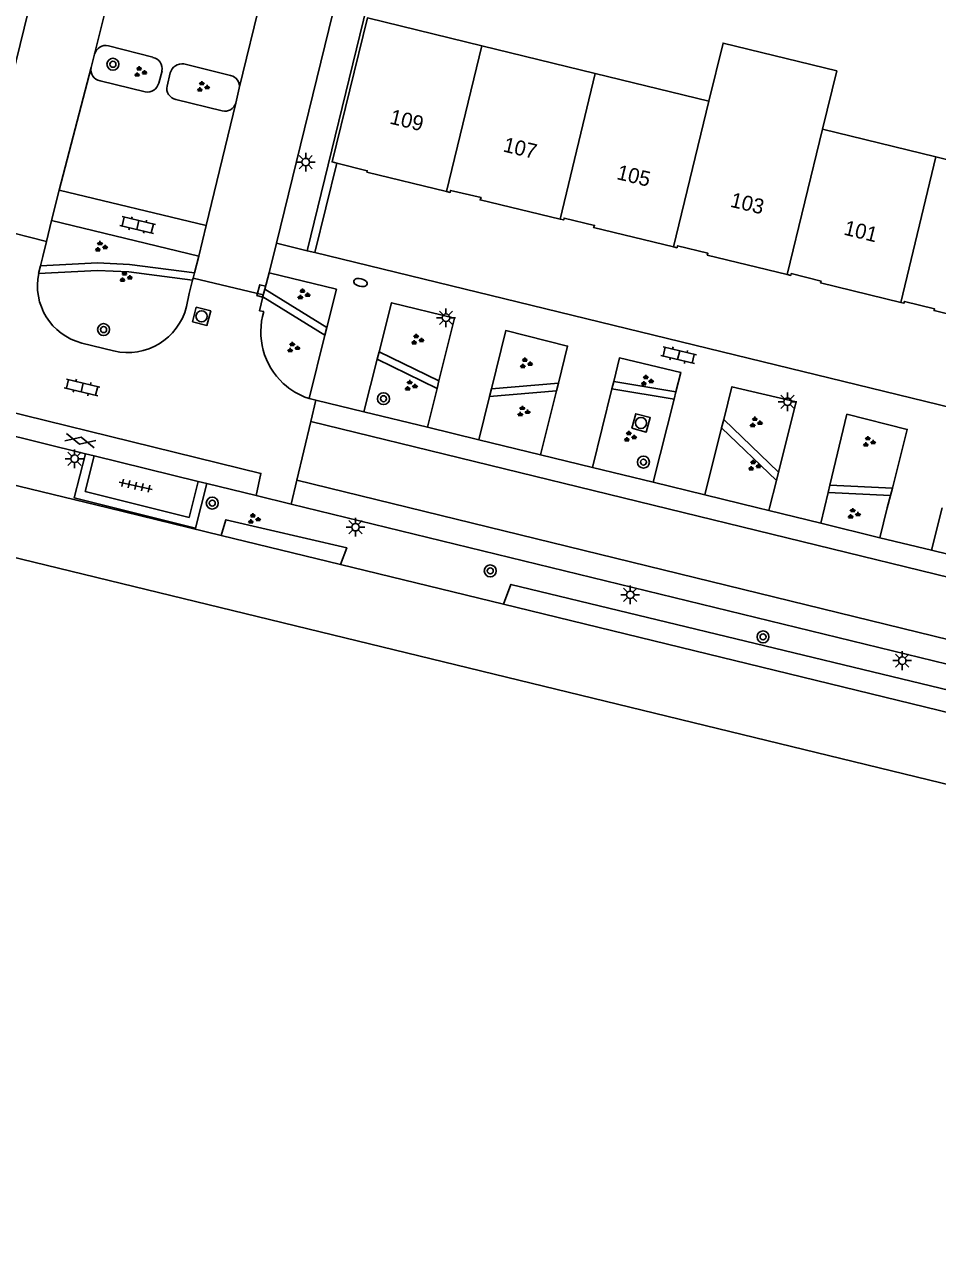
# Model space of a CAD drawing. Extents: x 125000 to 129004, y 397500 to 399008.
# Drawn here: x 127813.1 to 127874, y 397951 to 398032.3 of the extents above; entities that cross this region are included whole.
import ezdxf

# ---------------------------------------------------------------- set-up
doc = ezdxf.new("R2010")
doc.units = 0
for name, color, linetype in [('gg-afsc-hekwerk', 7, 'Continuous'), ('gg-afsc-muur', 7, 'Continuous'), ('gg-anno-huisnummerreeks BGT', 7, 'Continuous'), ('gg-bbg-gedigitaliseerde bebouwing', 7, 'Continuous'), ('gg-bbg-hoofdgebouw', 7, 'Continuous'), ('gg-bbg-tussenscheiding', 7, 'Continuous'), ('gg-knt-verharding', 7, 'Continuous'), ('gg-knt-verharding nz', 7, 'Continuous'), ('gg-kntw-bovenkant insteek waterloop', 7, 'Continuous'), ('gt-grn-groengrens', 7, 'Continuous'), ('gt-grn-weggrens', 7, 'Continuous'), ('gt-symb-boom', 7, 'Continuous'), ('gt-symb-brandkraan', 7, 'Continuous'), ('gt-symb-gesloten verharding', 7, 'Continuous'), ('gt-symb-groenvak', 7, 'Continuous'), ('gt-symb-klinker verharding', 7, 'Continuous'), ('gt-symb-kolk', 7, 'Continuous'), ('gt-symb-lichtmast', 7, 'Continuous'), ('gt-symb-rioolschacht', 7, 'Continuous'), ('gt-symb-tegel verharding', 7, 'Continuous')]:
    doc.layers.add(name, color=color, linetype=linetype)

# ---------------------------------------------------------------- blocks, each defined once
blk = doc.blocks.new('gt0-GRVAK')
at = {"layer": 'gt-symb-groenvak'}
for p, q in [((-0.11, 0.189), (-0.228, 0.24)), ((-0.182, 0.153), (0.088, 0.153)), ((-0.091, 0.211), (-0.156, 0.322)), ((-0.047, 0.214), (-0.047, 0.393)), ((-0.004, 0.211), (0.061, 0.322)), ((0.015, 0.189), (0.133, 0.24)), ((0.262, -0.052), (0.197, 0.059)), ((0.305, -0.049), (0.305, 0.13)), ((0.349, -0.052), (0.414, 0.059)), ((-0.245, -0.228), (-0.363, -0.177)), ((-0.318, -0.264), (-0.047, -0.264)), ((-0.226, -0.206), (-0.291, -0.095)), ((-0.183, -0.203), (-0.183, -0.024)), ((-0.139, -0.206), (-0.074, -0.095)), ((-0.12, -0.228), (-0.002, -0.177)), ((0.243, -0.074), (0.125, -0.023)), ((0.17, -0.11), (0.441, -0.11)), ((0.368, -0.074), (0.486, -0.023))]:
    blk.add_line(p, q, dxfattribs=at)
blk = doc.blocks.new('gt0-LMAST')
at = {"layer": 'gt-symb-lichtmast'}
for p, q in [((-0.182, 0.173), (-0.447, 0.438)), ((-0.005, 0.246), (-0.005, 0.621)), ((0.172, 0.173), (0.437, 0.438)), ((-0.255, -0.004), (-0.63, -0.004)), ((-0.182, -0.181), (-0.447, -0.446)), ((-0.005, -0.254), (-0.005, -0.629)), ((0.437, -0.446), (0.172, -0.181)), ((0.245, -0.004), (0.62, -0.004))]:
    blk.add_line(p, q, dxfattribs=at)
blk.add_circle((-0.005, -0.004), 0.25, dxfattribs=at)
blk = doc.blocks.new('gt0-KL1')
at = {"layer": 'gt-symb-klinker verharding'}
for p, q in [((-1.15, 0.3), (1.15, 0.3)), ((-1, -0.3), (-1, 0.3)), ((-0.5, 0.3), (-0.5, 0.45)), ((0, -0.3), (0, 0.3)), ((0.5, 0.3), (0.5, 0.45)), ((1, -0.3), (1, 0.3)), ((-1.15, -0.3), (1.15, -0.3)), ((-0.5, -0.45), (-0.5, -0.3)), ((0.5, -0.45), (0.5, -0.3))]:
    blk.add_line(p, q, dxfattribs=at)
blk = doc.blocks.new('gt0-BR')
at = {"layer": 'gt-symb-brandkraan'}
for centre, radius, start, end in [((-0.244, 0), 0.206, 107.56694, 252.43307), ((0.599, -2.664), 3, 106.89205, 107.56694), ((0, -0.691), 0.938, 73.10799, 106.89205), ((-0.599, -2.664), 3, 72.43309, 73.10799), ((0.244, 0), 0.206, 287.56695, 72.43309), ((0.599, 2.664), 3, 252.43307, 253.10797), ((0, 0.691), 0.938, 253.10797, 286.89206), ((-0.599, 2.664), 3, 286.89206, 287.56695)]:
    blk.add_arc(centre, radius, start, end, dxfattribs=at)
blk = doc.blocks.new('gt0-BOOM')
at = {"layer": 'gt-symb-boom'}
for radius in [0.4, 0.2]:
    blk.add_circle((0, 0), radius, dxfattribs=at)
blk = doc.blocks.new('gt0-KOLK')
at = {"layer": 'gt-symb-kolk'}
blk.add_lwpolyline([(0, 0), (0.375, 0), (0.375, 0.4), (-0.375, 0.4), (-0.375, 0), (0, 0)], dxfattribs=at)
blk = doc.blocks.new('gt0-RS')
at = {"layer": 'gt-symb-rioolschacht'}
blk.add_lwpolyline([(-0.5, -0.5), (0.5, -0.5), (0.5, 0.5), (-0.5, 0.5)], close=True, dxfattribs=at)
blk.add_circle((0, 0), 0.375, dxfattribs=at)
blk = doc.blocks.new('gt0-GESVH1')
at = {"layer": 'gt-symb-gesloten verharding'}
for p, q in [((-0.992, -0.261), (0.008, 0.239)), ((0.008, -0.261), (-0.992, 0.239)), ((0.008, 0.239), (1.008, -0.261)), ((1.008, 0.239), (0.008, -0.261))]:
    blk.add_line(p, q, dxfattribs=at)
blk = doc.blocks.new('gt0-TEG1')
at = {"layer": 'gt-symb-tegel verharding'}
for p, q in [((-1.125, 0), (1.125, 0)), ((-0.9, -0.25), (-0.9, 0.25)), ((-0.45, -0.25), (-0.45, 0.25)), ((0, -0.25), (0, 0.25)), ((0.45, -0.25), (0.45, 0.25)), ((0.9, -0.25), (0.9, 0.25))]:
    blk.add_line(p, q, dxfattribs=at)

msp = doc.modelspace()

# ---------------------------------------------------------------- linework, layer by layer
at = {"layer": 'gg-afsc-hekwerk'}
msp.add_line((127798.811, 398000), (128000, 397950.989), dxfattribs=at)
at = {"layer": 'gg-afsc-muur'}
for p, q in [((127832.444, 398017.052), (127833.903, 398023.034)), ((127831.919, 398017.18), (127832.444, 398017.052))]:
    msp.add_line(p, q, dxfattribs=at)
msp.add_lwpolyline([(127840.746, 398052.723), (127840.601, 398052.761), (127831.919, 398017.18)], dxfattribs=at)
at = {"layer": 'gg-bbg-gedigitaliseerde bebouwing'}
msp.add_lwpolyline([(127866.316, 398025.301), (127867.269, 398029.186), (127859.684, 398031.046), (127858.73, 398027.157)], dxfattribs=at)
at = {"layer": 'gg-bbg-hoofdgebouw'}
for p, q in [((127843.587, 398030.861), (127836.037, 398032.708)), ((127851.153, 398029.01), (127843.587, 398030.861)), ((127858.73, 398027.157), (127851.153, 398029.01)), ((127873.893, 398023.448), (127866.316, 398025.301)), ((127881.47, 398021.595), (127873.893, 398023.448))]:
    msp.add_line(p, q, dxfattribs=at)
for points in [[(127836.037, 398032.708), (127835.951, 398032.729), (127833.591, 398023.114), (127833.903, 398023.034)], [(127833.903, 398023.034), (127835.94, 398022.515), (127835.914, 398022.435), (127841.237, 398021.135)], [(127841.237, 398021.135), (127841.473, 398021.077), (127841.504, 398021.203), (127843.531, 398020.724), (127843.471, 398020.569), (127848.804, 398019.289)], [(127848.804, 398019.289), (127849.047, 398019.231), (127849.077, 398019.357), (127851.105, 398018.868), (127851.047, 398018.729), (127856.381, 398017.437)], [(127856.381, 398017.437), (127856.618, 398017.38), (127856.649, 398017.506), (127858.677, 398017.012), (127858.625, 398016.886), (127863.968, 398015.586)], [(127863.968, 398015.586), (127864.201, 398015.529), (127864.232, 398015.655), (127866.23, 398015.155), (127866.193, 398015.024), (127871.542, 398013.72)], [(127871.542, 398013.72), (127871.754, 398013.668), (127871.785, 398013.794), (127873.807, 398013.294), (127873.77, 398013.179), (127879.099, 398011.878)]]:
    msp.add_lwpolyline(points, dxfattribs=at)
at = {"layer": 'gg-bbg-tussenscheiding'}
for p, q in [((127843.587, 398030.861), (127841.237, 398021.135)), ((127851.153, 398029.01), (127848.804, 398019.289)), ((127858.73, 398027.157), (127856.381, 398017.437)), ((127866.316, 398025.301), (127863.968, 398015.586)), ((127873.893, 398023.448), (127871.542, 398013.72))]:
    msp.add_line(p, q, dxfattribs=at)
at = {"layer": 'gg-knt-verharding'}
for p, q in [((127810.673, 398022.434), (127833.652, 398116.088)), ((127852.822, 398111.477), (127829.871, 398017.687)), ((127821.629, 398030.096), (127818.668, 398030.867)), ((127817.743, 398030.312), (127817.517, 398029.409)), ((127822.019, 398028.371), (127822.238, 398029.191)), ((127826.817, 398028.891), (127823.705, 398029.653)), ((127818.105, 398028.528), (127821.119, 398027.791)), ((127822.786, 398029.06), (127822.573, 398028.18)), ((127827.156, 398027.039), (127827.389, 398028.026)), ((127823.161, 398027.288), (127826.258, 398026.523)), ((127815.385, 398021.229), (127814.872, 398019.2)), ((127825.176, 398018.869), (127815.385, 398021.229)), ((127809.808, 398018.983), (127814.518, 398017.792)), ((127814.872, 398019.2), (127814.518, 398017.792)), ((127814.872, 398019.2), (127824.7, 398016.813)), ((127824.7, 398016.813), (127825.176, 398018.869)), ((127814.518, 398017.792), (127814.279, 398016.789)), ((127829.871, 398017.687), (127829.388, 398015.712)), ((127895.546, 398001.658), (127832.444, 398017.052)), ((127814.006, 398015.663), (127814.127, 398016.169)), ((127814.127, 398016.169), (127814.279, 398016.789)), ((127824.406, 398015.704), (127824.7, 398016.813)), ((127824.279, 398015.216), (127824.311, 398015.347)), ((127824.311, 398015.347), (127824.406, 398015.704)), ((127824.311, 398015.347), (127828.995, 398014.221)), ((127829.388, 398015.712), (127829.095, 398014.613)), ((127824.057, 398014.321), (127824.279, 398015.216)), ((127829.095, 398014.613), (127828.995, 398014.221)), ((127823.873, 398013.445), (127824.057, 398014.321)), ((127828.965, 398014.106), (127828.756, 398013.174)), ((127828.995, 398014.221), (127828.965, 398014.106)), ((127828.756, 398013.174), (127829.038, 398013.111)), ((127833.115, 398011.535), (127833.243, 398012.045)), ((127832.057, 398007.307), (127833.115, 398011.535)), ((127819.01, 398010.484), (127816.884, 398011.008)), ((127836.731, 398010.42), (127836.605, 398009.924)), ((127836.605, 398009.924), (127835.719, 398006.427)), ((127839.956, 398005.391), (127840.596, 398007.983)), ((127840.596, 398007.983), (127840.718, 398008.479)), ((127848.567, 398007.827), (127848.695, 398008.339)), ((127852.384, 398008.442), (127852.265, 398007.954)), ((127832.002, 398007.321), (127832.057, 398007.307)), ((127832.057, 398007.307), (127832.516, 398007.19)), ((127832.516, 398007.19), (127832.177, 398005.778)), ((127832.516, 398007.19), (127835.719, 398006.427)), ((127844.099, 398007.441), (127843.388, 398004.552)), ((127844.225, 398007.953), (127844.099, 398007.441)), ((127847.503, 398003.546), (127848.567, 398007.827)), ((127852.265, 398007.954), (127850.98, 398002.696)), ((127855.009, 398001.711), (127856.418, 398007.264)), ((127856.418, 398007.264), (127856.542, 398007.75)), ((127804.056, 398006.831), (127817.126, 398003.62)), ((127835.719, 398006.427), (127839.956, 398005.391)), ((127832.177, 398005.778), (127831.234, 398001.854)), ((127859.732, 398005.897), (127859.592, 398005.339)), ((127839.956, 398005.391), (127843.388, 398004.552)), ((127859.592, 398005.339), (127858.473, 398000.864)), ((127843.388, 398004.552), (127847.503, 398003.546)), ((127817.126, 398003.62), (127817.709, 398003.477)), ((127817.709, 398003.477), (127824.648, 398001.773)), ((127847.503, 398003.546), (127850.98, 398002.696)), ((127850.98, 398002.696), (127855.009, 398001.711)), ((127863.248, 398001.838), (127863.388, 398002.396)), ((127824.648, 398001.773), (127825.231, 398001.63)), ((127825.231, 398001.63), (127828.519, 398000.822)), ((127831.234, 398001.854), (127830.85, 398000.253)), ((127855.009, 398001.711), (127858.473, 398000.864)), ((127862.79, 398000), (127863.248, 398001.838)), ((127866.82, 398001.52), (127866.702, 398001.026)), ((127828.519, 398000.822), (127830.85, 398000.253)), ((127858.473, 398000.864), (127862.005, 398000)), ((127866.702, 398001.026), (127866.458, 398000)), ((127870.648, 398000), (127870.858, 398000.826)), ((127870.858, 398000.826), (127870.984, 398001.32)), ((127862.005, 398000), (127862.744, 397999.816)), ((127862.744, 397999.816), (127862.79, 398000)), ((127866.458, 398000), (127866.213, 397998.971)), ((127870.142, 397998.01), (127870.648, 398000)), ((127874.315, 398000), (127873.59, 397997.167)), ((127862.744, 397999.816), (127866.213, 397998.971)), ((127866.213, 397998.971), (127870.142, 397998.01)), ((127870.142, 397998.01), (127873.59, 397997.167)), ((127873.59, 397997.167), (127877.783, 397996.142))]:
    msp.add_line(p, q, dxfattribs=at)
for points in [[(127833.243, 398012.045), (127833.883, 398014.603), (127829.388, 398015.712)], [(127840.718, 398008.479), (127841.752, 398012.667), (127837.561, 398013.699), (127836.731, 398010.42)], [(127848.695, 398008.339), (127849.309, 398010.808), (127845.182, 398011.844), (127844.225, 398007.953)], [(127856.542, 398007.75), (127856.872, 398009.049), (127852.768, 398010.015), (127852.384, 398008.442)], [(127828.519, 398000.822), (127828.835, 398002.301), (127804.415, 398008.31), (127804.056, 398006.831)], [(127863.388, 398002.396), (127864.556, 398007.081), (127860.28, 398008.092), (127859.732, 398005.897)], [(127870.984, 398001.32), (127871.983, 398005.244), (127867.947, 398006.251), (127866.82, 398001.52)], [(127824.648, 398001.773), (127824.045, 397999.367), (127817.114, 398001.103), (127817.709, 398003.477)], [(127830.85, 398000.253), (127897.438, 397984.006), (128000, 397958.931)]]:
    msp.add_lwpolyline(points, dxfattribs=at)
for centre, radius, start, end in [((127818.49, 398030.115), 0.773, 76.70172, 165.2258), ((127821.45, 398029.318), 0.798, 350.84291, 77.03254), ((127818.223, 398029.244), 0.725, 166.8349, 260.60525), ((127823.572, 398028.85), 0.814, 80.5942, 165.0714), ((127821.269, 398028.547), 0.77, 258.78712, 346.81194), ((127826.664, 398028.168), 0.739, 348.9145, 78.03657), ((127823.3, 398028.019), 0.744, 167.52013, 259.26504), ((127826.441, 398027.243), 0.743, 255.71237, 344.05186), ((127817.898, 398014.852), 3.975, 168.22533, 255.22835), ((127819.939, 398014.432), 4.056, 256.75903, 345.91406), ((127833.506, 398011.745), 4.673, 162.99856, 227.20611), ((127833.508, 398011.748), 4.676, 227.21616, 251.21016)]:
    msp.add_arc(centre, radius, start, end, dxfattribs=at)
at = {"layer": 'gg-knt-verharding nz'}
for p, q in [((127824.539, 398058.167), (127817.743, 398030.312)), ((127827.389, 398028.026), (127830.683, 398041.556)), ((127817.517, 398029.409), (127815.385, 398021.229)), ((127825.176, 398018.869), (127827.156, 398027.039)), ((127832.177, 398005.778), (127987.219, 397967.788)), ((127986.252, 397963.859), (127831.234, 398001.854))]:
    msp.add_line(p, q, dxfattribs=at)
at = {"layer": 'gg-kntw-bovenkant insteek waterloop'}
for p, q in [((127818.648, 398000), (127803.221, 398003.763)), ((127826.177, 397998.163), (127818.648, 398000)), ((127834.147, 397996.219), (127826.177, 397998.163)), ((127845.026, 397993.565), (127834.147, 397996.219)), ((127887.525, 397983.198), (127845.026, 397993.565))]:
    msp.add_line(p, q, dxfattribs=at)
at = {"layer": 'gt-grn-groengrens'}
for p, q in [((127829.095, 398014.613), (127833.243, 398012.045)), ((127828.965, 398014.106), (127833.115, 398011.535)), ((127836.731, 398010.42), (127840.718, 398008.479)), ((127836.605, 398009.924), (127840.596, 398007.983)), ((127844.225, 398007.953), (127848.695, 398008.339)), ((127852.384, 398008.442), (127856.542, 398007.75)), ((127844.099, 398007.441), (127848.567, 398007.827)), ((127852.265, 398007.954), (127856.418, 398007.264)), ((127859.732, 398005.897), (127863.388, 398002.396)), ((127859.592, 398005.339), (127863.248, 398001.838)), ((127866.82, 398001.52), (127870.984, 398001.32)), ((127866.702, 398001.026), (127870.858, 398000.826))]:
    msp.add_line(p, q, dxfattribs=at)
for points in [[(127814.127, 398016.169), (127817.926, 398016.363), (127820.068, 398016.264), (127824.406, 398015.704)], [(127814.006, 398015.663), (127817.928, 398015.863), (127820.024, 398015.766), (127824.279, 398015.216)], [(127825.231, 398001.63), (127824.481, 397998.639), (127816.386, 398000.667), (127817.126, 398003.62)], [(127834.147, 397996.219), (127834.573, 397997.338), (127826.5, 397999.212), (127826.177, 397998.163)], [(127887.525, 397983.198), (127887.913, 397984.651), (127845.529, 397994.887), (127845.026, 397993.565)]]:
    msp.add_lwpolyline(points, dxfattribs=at)
at = {"layer": 'gt-grn-weggrens'}
msp.add_line((127829.871, 398017.687), (127831.919, 398017.18), dxfattribs=at)

# ---------------------------------------------------------------- block references
at = {"layer": 'gt-symb-boom'}
for p in [(127818.965, 398029.632), (127818.339, 398011.907), (127837.023, 398007.296), (127854.372, 398003.057), (127825.594, 398000.319), (127844.151, 397995.794), (127862.351, 397991.385)]:
    msp.add_blockref('gt0-BOOM', p, dxfattribs=at)
at = {"layer": 'gt-symb-brandkraan', "rotation": 166.46414363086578}
msp.add_blockref('gt0-BR', (127835.483, 398015.05), dxfattribs=at)
at = {"layer": 'gt-symb-gesloten verharding', "rotation": -13.59156044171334}
msp.add_blockref('gt0-GESVH1', (127816.781, 398004.502), dxfattribs=at)
at = {"layer": 'gt-symb-groenvak'}
for p in [(127820.762, 398029.114), (127824.947, 398028.12), (127818.146, 398017.435), (127819.78, 398015.42), (127831.655, 398014.262), (127839.251, 398011.234), (127830.982, 398010.705), (127846.51, 398009.647), (127854.586, 398008.493), (127838.817, 398008.151), (127846.336, 398006.434), (127861.845, 398005.705), (127853.447, 398004.752), (127869.393, 398004.407), (127861.748, 398002.815), (127868.384, 397999.6), (127828.349, 397999.261)]:
    msp.add_blockref('gt0-GRVAK', p, dxfattribs=at)
at = {"layer": 'gt-symb-klinker verharding'}
for p, rotation in [((127820.62, 398018.895), -13.411071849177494), ((127856.724, 398010.201), -13.64723833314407), ((127816.905, 398008.046), -13.591560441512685)]:
    msp.add_blockref('gt0-KL1', p, dxfattribs=dict(at, rotation=rotation))
at = {"layer": 'gt-symb-kolk', "rotation": 75.0464352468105}
msp.add_blockref('gt0-KOLK', (127829.049, 398014.439), dxfattribs=at)
at = {"layer": 'gt-symb-lichtmast'}
for p in [(127831.833, 398023.101), (127841.198, 398012.706), (127863.989, 398007.094), (127816.407, 398003.288), (127835.16, 397998.713), (127853.497, 397994.199), (127871.648, 397989.801)]:
    msp.add_blockref('gt0-LMAST', p, dxfattribs=at)
at = {"layer": 'gt-symb-rioolschacht'}
for p, rotation in [((127824.878, 398012.796), -14.536509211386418), ((127854.209, 398005.674), -15.00891367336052)]:
    msp.add_blockref('gt0-RS', p, dxfattribs=dict(at, rotation=rotation))
at = {"layer": 'gt-symb-tegel verharding', "rotation": -12.715336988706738}
msp.add_blockref('gt0-TEG1', (127820.482, 398001.482), dxfattribs=at)

# ---------------------------------------------------------------- texts
at = {"layer": 'gg-anno-huisnummerreeks BGT'}
for s, rotation, p in [('109', 346.3, (127837.38, 398025.679)), ('107', 346.5, (127844.95, 398023.814)), ('105', 346.4, (127852.532, 398021.97)), ('103', 346.4, (127860.11, 398020.125)), ('101', 346.3, (127867.686, 398018.262))]:
    msp.add_text(s, height=1, rotation=rotation, dxfattribs=at).set_placement(p)

doc.saveas('drawing.dxf')
